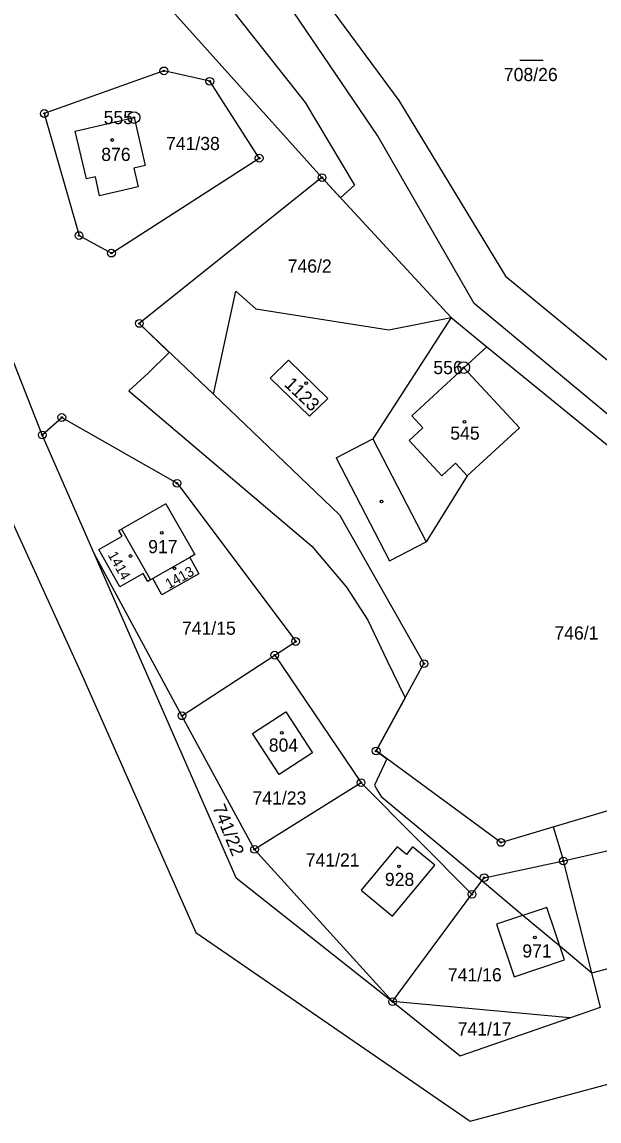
# Model space of a CAD drawing. Extents: x -439246 to -433691, y -1130252 to -1121148.
# Drawn here: x -437137.8 to -437063.2, y -1125428.6 to -1125286.5 of the extents above; entities that cross this region are included whole.
import ezdxf

# ---------------------------------------------------------------- set-up
doc = ezdxf.new("R2010")
doc.units = 0
for name, color, linetype in [('Vrstva 1', 7, 'Continuous'), ('Vrstva 17', 7, 'Continuous'), ('Vrstva 18', 7, 'Continuous'), ('Vrstva 19', 7, 'Continuous'), ('Vrstva 24', 7, 'Continuous'), ('Vrstva 25', 7, 'Continuous'), ('Vrstva 3', 7, 'Continuous'), ('Vrstva 37', 7, 'Continuous'), ('Vrstva 4', 7, 'Continuous'), ('Vrstva 52', 7, 'Continuous')]:
    doc.layers.add(name, color=color, linetype=linetype)

msp = doc.modelspace()

# ---------------------------------------------------------------- linework, layer by layer
at = {"layer": 'Vrstva 1'}
for p, q in [((-437165.76, -1125232.24), (-437099.03, -1125306.63)), ((-437127.87, -1125354.7), (-437124.84, -1125352.99)), ((-437125.26, -1125352.24), (-437124.95, -1125352.06)), ((-437124.84, -1125352.99), (-437125.26, -1125352.24)), ((-437125.16, -1125359.51), (-437127.87, -1125354.7)), ((-437116.12, -1125355.72), (-437120.89, -1125358.45)), ((-437115.46, -1125355.34), (-437116.12, -1125355.72)), ((-437116.12, -1125355.72), (-437114.92, -1125357.82)), ((-437122.12, -1125357.8), (-437125.16, -1125359.51)), ((-437121.54, -1125358.82), (-437122.12, -1125357.8)), ((-437121.19, -1125358.62), (-437121.54, -1125358.82)), ((-437120.89, -1125358.45), (-437121.19, -1125358.62)), ((-437119.72, -1125360.53), (-437120.89, -1125358.45)), ((-437114.92, -1125357.82), (-437119.72, -1125360.53)), ((-437069.14, -1125390.53), (-437053.87, -1125385.97)), ((-437075.89, -1125392.55), (-437069.14, -1125390.53)), ((-437069.14, -1125390.53), (-437067.82, -1125394.94))]:
    msp.add_line(p, q, dxfattribs=at)
for points in [[(-437103.96, -1125276.52), (-437089.11, -1125296.68)], [(-437091.85, -1125301.18), (-437105.01, -1125281.81)], [(-437119.46, -1125292.84), (-437134.91, -1125298.35)], [(-437113.52, -1125294.19), (-437119.46, -1125292.84)], [(-437107.14, -1125304.12), (-437113.52, -1125294.19)], [(-437089.11, -1125296.68), (-437075.3, -1125319.36)], [(-437134.91, -1125298.35), (-437130.42, -1125314.12)], [(-437130.91, -1125300.61), (-437123.3, -1125298.86)], [(-437123.3, -1125298.86), (-437121.88, -1125305.06)], [(-437129.48, -1125306.8), (-437130.91, -1125300.61)], [(-437079.37, -1125322.92), (-437091.85, -1125301.18)], [(-437126.23, -1125316.39), (-437107.14, -1125304.12)], [(-437121.88, -1125305.06), (-437123.34, -1125305.4)], [(-437128.31, -1125306.53), (-437129.48, -1125306.8)], [(-437127.76, -1125308.97), (-437128.31, -1125306.53)], [(-437123.34, -1125305.4), (-437122.78, -1125307.83)], [(-437122.78, -1125307.83), (-437127.76, -1125308.97)], [(-437099.03, -1125306.63), (-437122.64, -1125325.48)], [(-437099.03, -1125306.63), (-437082.32, -1125324.72)], [(-437135.18, -1125339.89), (-437144.96, -1125315.05)], [(-437130.42, -1125314.12), (-437126.23, -1125316.39)], [(-437075.3, -1125319.36), (-437055.06, -1125336.04)], [(-437113.06, -1125334.63), (-437110.15, -1125321.32)], [(-437110.15, -1125321.32), (-437107.59, -1125323.59)], [(-437034.15, -1125360.42), (-437079.37, -1125322.92)], [(-437107.59, -1125323.59), (-437090.37, -1125326.3)], [(-437082.32, -1125324.72), (-437092.44, -1125340.37)], [(-437090.37, -1125326.3), (-437082.32, -1125324.72)], [(-437082.32, -1125324.72), (-437077.71, -1125328.48)], [(-437122.64, -1125325.48), (-437113.06, -1125334.63)], [(-437149.94, -1125327.39), (-437130, -1125370.96)], [(-437080.67, -1125331.21), (-437077.71, -1125328.48)], [(-437077.71, -1125328.48), (-437034.52, -1125363.71)], [(-437103.35, -1125330.23), (-437105.72, -1125332.53)], [(-437098.28, -1125335.17), (-437103.35, -1125330.23)], [(-437073.51, -1125338.97), (-437080.67, -1125331.21)], [(-437105.72, -1125332.53), (-437100.65, -1125337.47)], [(-437113.06, -1125334.63), (-437096.74, -1125350.23)], [(-437100.65, -1125337.47), (-437098.28, -1125335.17)], [(-437135.18, -1125339.89), (-437132.65, -1125337.63)], [(-437132.65, -1125337.63), (-437117.75, -1125346.14)], [(-437080.24, -1125345.19), (-437073.51, -1125338.97)], [(-437128.47, -1125355.22), (-437135.18, -1125339.89)], [(-437097.2, -1125342.83), (-437092.44, -1125340.37)], [(-437097.2, -1125342.83), (-437090.3, -1125356.15)], [(-437117.75, -1125346.14), (-437102.42, -1125366.58)], [(-437080.24, -1125345.19), (-437085.55, -1125353.69)], [(-437119.22, -1125348.78), (-437124.95, -1125352.06)], [(-437119.22, -1125348.78), (-437115.46, -1125355.34)], [(-437096.74, -1125350.23), (-437085.85, -1125369.44)], [(-437124.95, -1125352.06), (-437121.19, -1125358.62)], [(-437090.3, -1125356.15), (-437085.55, -1125353.69)], [(-437117.12, -1125376.18), (-437128.47, -1125355.22)], [(-437110.11, -1125397.14), (-437128.47, -1125355.22)], [(-437105.13, -1125368.35), (-437102.42, -1125366.58)], [(-437117.12, -1125376.18), (-437105.13, -1125368.35)], [(-437105.13, -1125368.35), (-437093.97, -1125384.83)], [(-437092.02, -1125380.73), (-437085.85, -1125369.44)], [(-437130, -1125370.96), (-437115.33, -1125404.19)], [(-437107.99, -1125378.49), (-437103.7, -1125375.68)], [(-437103.7, -1125375.68), (-437100.25, -1125380.95)], [(-437107.74, -1125393.45), (-437117.12, -1125376.18)], [(-437104.54, -1125383.76), (-437107.99, -1125378.49)], [(-437100.25, -1125380.95), (-437104.54, -1125383.76)], [(-437075.89, -1125392.55), (-437092.02, -1125380.73)], [(-437093.97, -1125384.83), (-437107.74, -1125393.45)], [(-437093.97, -1125384.83), (-437079.64, -1125399.25)], [(-437067.82, -1125394.94), (-437050.4, -1125390.91)], [(-437089.31, -1125393.11), (-437093.95, -1125398.7)], [(-437088.12, -1125394.09), (-437089.31, -1125393.11)], [(-437087.31, -1125393.11), (-437088.12, -1125394.09)], [(-437084.44, -1125395.49), (-437087.31, -1125393.11)], [(-437089.89, -1125413.12), (-437107.74, -1125393.45)], [(-437089.89, -1125402.06), (-437084.44, -1125395.49)], [(-437078.06, -1125397.11), (-437067.82, -1125394.94)], [(-437063.03, -1125413.84), (-437067.82, -1125394.94)], [(-437110.11, -1125397.14), (-437089.89, -1125413.12)], [(-437079.64, -1125399.25), (-437078.06, -1125397.11)], [(-437093.95, -1125398.7), (-437089.89, -1125402.06)], [(-437089.89, -1125413.12), (-437079.64, -1125399.25)], [(-437069.97, -1125400.94), (-437076.46, -1125403.13)], [(-437067.68, -1125407.72), (-437069.97, -1125400.94)], [(-437115.33, -1125404.19), (-437079.86, -1125428.55)], [(-437076.46, -1125403.13), (-437074.17, -1125409.91)], [(-437074.17, -1125409.91), (-437067.68, -1125407.72)], [(-437089.89, -1125413.12), (-437081.16, -1125420.12)], [(-437066.97, -1125415.21), (-437089.89, -1125413.12)], [(-437066.97, -1125415.21), (-437063.03, -1125413.84)], [(-437081.16, -1125420.12), (-437066.97, -1125415.21)], [(-437079.86, -1125428.55), (-437033.03, -1125415.98)]]:
    msp.add_lwpolyline(points, dxfattribs=at)
at = {"layer": 'Vrstva 24'}
for centre, radius in [((-437119.46, -1125292.84), 0.5), ((-437119.46, -1125292.84), 0.1), ((-437113.52, -1125294.19), 0.5), ((-437113.52, -1125294.19), 0.1), ((-437134.91, -1125298.35), 0.5), ((-437134.91, -1125298.35), 0.1), ((-437123.32, -1125298.87), 0.75), ((-437123.32, -1125298.87), 0.1), ((-437107.14, -1125304.12), 0.5), ((-437107.14, -1125304.12), 0.1), ((-437099.03, -1125306.63), 0.5), ((-437099.03, -1125306.63), 0.1), ((-437130.42, -1125314.12), 0.5), ((-437130.42, -1125314.12), 0.1), ((-437126.23, -1125316.39), 0.5), ((-437126.23, -1125316.39), 0.1), ((-437122.64, -1125325.48), 0.5), ((-437122.64, -1125325.48), 0.1), ((-437080.7, -1125331.18), 0.75), ((-437080.7, -1125331.18), 0.1), ((-437132.65, -1125337.63), 0.5), ((-437132.65, -1125337.63), 0.1), ((-437135.18, -1125339.89), 0.5), ((-437135.18, -1125339.89), 0.1), ((-437117.75, -1125346.14), 0.5), ((-437117.75, -1125346.14), 0.1), ((-437102.42, -1125366.58), 0.5), ((-437102.42, -1125366.58), 0.1), ((-437105.13, -1125368.35), 0.5), ((-437105.13, -1125368.35), 0.1), ((-437085.85, -1125369.44), 0.5), ((-437085.85, -1125369.44), 0.1), ((-437117.12, -1125376.18), 0.5), ((-437117.12, -1125376.18), 0.1), ((-437092.02, -1125380.73), 0.5), ((-437092.02, -1125380.73), 0.1), ((-437093.97, -1125384.83), 0.5), ((-437093.97, -1125384.83), 0.1), ((-437107.74, -1125393.45), 0.5), ((-437075.89, -1125392.55), 0.5), ((-437075.89, -1125392.55), 0.1), ((-437107.74, -1125393.45), 0.1), ((-437067.82, -1125394.94), 0.5), ((-437067.82, -1125394.94), 0.1), ((-437078.06, -1125397.11), 0.5), ((-437078.06, -1125397.11), 0.1), ((-437079.64, -1125399.25), 0.5), ((-437079.64, -1125399.25), 0.1), ((-437089.89, -1125413.12), 0.5), ((-437089.89, -1125413.12), 0.1)]:
    msp.add_circle(centre, radius, dxfattribs=at)
at = {"layer": 'Vrstva 25'}
msp.add_line((-437073.44, -1125291.46), (-437070.44, -1125291.46), dxfattribs=at)
for centre in [(-437126.13, -1125301.77), (-437101.06, -1125333.21), (-437080.62, -1125338.18), (-437091.32, -1125348.48), (-437119.74, -1125352.55), (-437123.76, -1125355.53), (-437118.09, -1125357.13), (-437104.2, -1125378.38), (-437089.07, -1125395.64), (-437071.52, -1125404.82)]:
    msp.add_circle(centre, 0.175, dxfattribs=at)
at = {"layer": 'Vrstva 3'}
for points in [[(-437130.91, -1125300.61), (-437123.3, -1125298.86)], [(-437123.3, -1125298.86), (-437121.88, -1125305.06)], [(-437129.48, -1125306.8), (-437130.91, -1125300.61)], [(-437121.88, -1125305.06), (-437123.34, -1125305.4)], [(-437128.31, -1125306.53), (-437129.48, -1125306.8)], [(-437127.76, -1125308.97), (-437128.31, -1125306.53)], [(-437123.34, -1125305.4), (-437122.78, -1125307.83)], [(-437122.78, -1125307.83), (-437127.76, -1125308.97)], [(-437103.35, -1125330.23), (-437105.72, -1125332.53)], [(-437098.28, -1125335.17), (-437103.35, -1125330.23)], [(-437080.67, -1125331.21), (-437087.4, -1125337.43)], [(-437073.51, -1125338.97), (-437080.67, -1125331.21)], [(-437105.72, -1125332.53), (-437100.65, -1125337.47)], [(-437100.65, -1125337.47), (-437098.28, -1125335.17)], [(-437087.4, -1125337.43), (-437085.98, -1125338.97)], [(-437085.98, -1125338.97), (-437087.74, -1125340.6)], [(-437080.24, -1125345.19), (-437073.51, -1125338.97)], [(-437087.74, -1125340.6), (-437083.53, -1125345.17)], [(-437081.77, -1125343.54), (-437083.53, -1125345.17)], [(-437080.24, -1125345.19), (-437081.77, -1125343.54)], [(-437119.22, -1125348.78), (-437124.95, -1125352.06)], [(-437119.22, -1125348.78), (-437115.46, -1125355.34)], [(-437127.87, -1125354.7), (-437124.84, -1125352.99)], [(-437125.26, -1125352.24), (-437124.95, -1125352.06)], [(-437124.84, -1125352.99), (-437125.26, -1125352.24)], [(-437125.16, -1125359.51), (-437127.87, -1125354.7)], [(-437115.46, -1125355.34), (-437116.12, -1125355.72)], [(-437116.12, -1125355.72), (-437114.92, -1125357.82)], [(-437122.12, -1125357.8), (-437125.16, -1125359.51)], [(-437121.54, -1125358.82), (-437122.12, -1125357.8)], [(-437121.19, -1125358.62), (-437121.54, -1125358.82)], [(-437120.89, -1125358.45), (-437121.19, -1125358.62)], [(-437119.72, -1125360.53), (-437120.89, -1125358.45)], [(-437114.92, -1125357.82), (-437119.72, -1125360.53)], [(-437107.99, -1125378.49), (-437103.7, -1125375.68)], [(-437103.7, -1125375.68), (-437100.25, -1125380.95)], [(-437104.54, -1125383.76), (-437107.99, -1125378.49)], [(-437100.25, -1125380.95), (-437104.54, -1125383.76)], [(-437089.31, -1125393.11), (-437093.95, -1125398.7)], [(-437088.12, -1125394.09), (-437089.31, -1125393.11)], [(-437087.31, -1125393.11), (-437088.12, -1125394.09)], [(-437084.44, -1125395.49), (-437087.31, -1125393.11)], [(-437089.89, -1125402.06), (-437084.44, -1125395.49)], [(-437093.95, -1125398.7), (-437089.89, -1125402.06)], [(-437069.97, -1125400.94), (-437076.46, -1125403.13)], [(-437067.68, -1125407.72), (-437069.97, -1125400.94)], [(-437076.46, -1125403.13), (-437074.17, -1125409.91)], [(-437074.17, -1125409.91), (-437067.68, -1125407.72)]]:
    msp.add_lwpolyline(points, dxfattribs=at)
at = {"layer": 'Vrstva 37'}
for centre in [(-437126.13, -1125301.77), (-437101.06, -1125333.21), (-437080.62, -1125338.18), (-437119.74, -1125352.55), (-437104.2, -1125378.38), (-437089.07, -1125395.64), (-437071.52, -1125404.82)]:
    msp.add_circle(centre, 0.175, dxfattribs=at)
at = {"layer": 'Vrstva 4'}
for points in [[(-437080.67, -1125331.21), (-437087.4, -1125337.43)], [(-437087.4, -1125337.43), (-437085.98, -1125338.97)], [(-437085.98, -1125338.97), (-437087.74, -1125340.6)], [(-437092.44, -1125340.37), (-437085.55, -1125353.69)], [(-437087.74, -1125340.6), (-437083.53, -1125345.17)], [(-437081.77, -1125343.54), (-437083.53, -1125345.17)], [(-437080.24, -1125345.19), (-437081.77, -1125343.54)]]:
    msp.add_lwpolyline(points, dxfattribs=at)
at = {"layer": 'Vrstva 52'}
msp.add_lwpolyline([(-437121, -1125271.8), (-437101.19, -1125296.94), (-437094.8, -1125307.59), (-437096.62, -1125309.23), (-437099.03, -1125306.63), (-437122.64, -1125325.48), (-437118.78, -1125329.23), (-437118.87, -1125329.32), (-437121.43, -1125331.87), (-437123.99, -1125334.2), (-437100.34, -1125354.24), (-437095.87, -1125359.57), (-437093.1, -1125363.83), (-437090.58, -1125369.06), (-437088.26, -1125373.86), (-437092.02, -1125380.73), (-437090.63, -1125381.75), (-437092.25, -1125385.13), (-437091.8, -1125385.92), (-437091.39, -1125386.62), (-437083.42, -1125393.24), (-437078.34, -1125397.5), (-437073.01, -1125401.97), (-437068.28, -1125405.93), (-437064.15, -1125409.38), (-437050.54, -1125405.78)], dxfattribs=at)

# ---------------------------------------------------------------- texts
at = {"layer": 'Vrstva 17'}
for s, p in [('555', (-437127.24, -1125299.72)), ('556', (-437084.63, -1125332.03))]:
    msp.add_text(s, height=1.7, dxfattribs=at).set_placement(p)
at = {"layer": 'Vrstva 18'}
for s, p in [('708/26', (-437075.51, -1125294.16)), ('741/38', (-437119.18, -1125303.07)), ('746/2', (-437103.46, -1125318.91)), ('741/15', (-437117.12, -1125365.71)), ('746/1', (-437068.98, -1125366.33)), ('741/23', (-437108, -1125387.65)), ('741/21', (-437101.12, -1125395.66)), ('741/16', (-437082.75, -1125410.5)), ('741/17', (-437081.49, -1125417.5))]:
    msp.add_text(s, height=1.7, dxfattribs=at).set_placement(p)
msp.add_text('741/22', height=1.7, rotation=292.237, dxfattribs=at).set_placement((-437113.21, -1125388.02))
at = {"layer": 'Vrstva 19'}
for s, p in [('876', (-437127.55, -1125304.48)), ('545', (-437082.44, -1125340.5)), ('917', (-437121.49, -1125355.17)), ('804', (-437105.9, -1125380.82)), ('928', (-437090.89, -1125398.17)), ('971', (-437073.13, -1125407.42))]:
    msp.add_text(s, height=1.7, dxfattribs=at).set_placement(p)
for s, height, rotation, p in [('1123', 1.7, 316.3536, (-437104, -1125333.47)), ('1414', 1.31, 299.3973, (-437126.75, -1125355.38)), ('1413', 1.31, 29.4484, (-437118.81, -1125359.83))]:
    msp.add_text(s, height=height, rotation=rotation, dxfattribs=at).set_placement(p)

doc.saveas('drawing.dxf')
